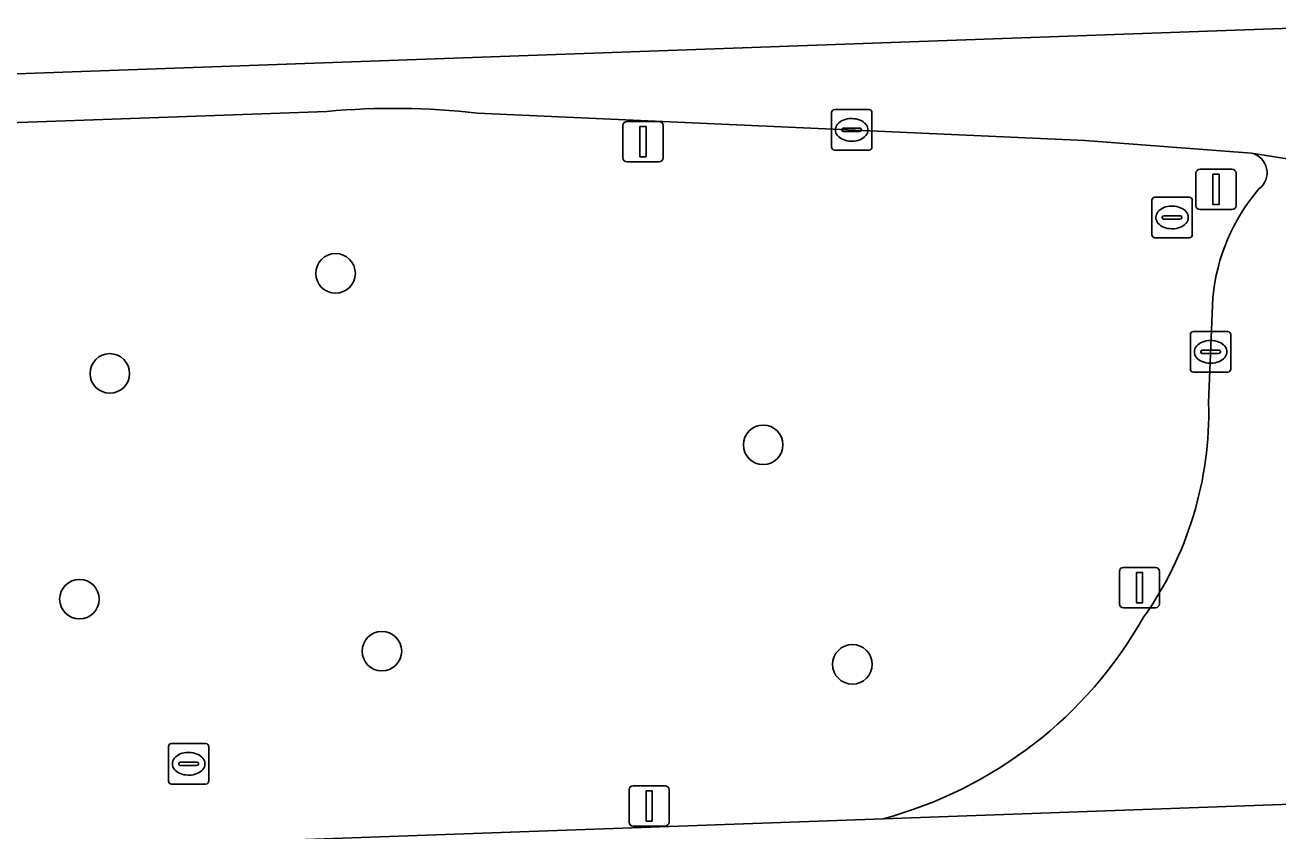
# Model space of a CAD drawing. Extents: x 161084 to 161928, y 385354 to 386522.
# Drawn here: x 161748.12 to 161779.1, y 386498.99 to 386518.91 of the extents above; entities that cross this region are included whole.
import ezdxf

# ---------------------------------------------------------------- set-up
doc = ezdxf.new("R2010")
doc.units = 0
for name, color, linetype in [('IMGEO_Berm_groen', 7, 'Continuous'), ('IMGEO_Boom', 7, 'Continuous'), ('IMGEO_Kolk', 7, 'Continuous'), ('IMGEO_Lichtmast', 7, 'Continuous'), ('IMGEO_OVBaan_gesloten', 7, 'Continuous'), ('IMGEO_Rijbaan_regionaal_gesloten', 7, 'Continuous'), ('IMGEO_Rioolput', 7, 'Continuous'), ('IMGEO_Verkeersbordpaal', 7, 'Continuous')]:
    doc.layers.add(name, color=color, linetype=linetype)

msp = doc.modelspace()

# ---------------------------------------------------------------- linework, layer by layer
at = {"layer": 'IMGEO_Berm_groen'}
for points in [[(161755.586, 386516.776), (161715.639, 386515.35), (161613.668, 386511.71)], [(161778.443, 386515.747), (161774.324, 386516.06), (161759.308, 386516.735)], [(161777.383, 386509.57), (161777.489, 386512.178)], [(161614.397, 386496.707), (161635.779, 386497.478), (161635.871, 386494.504), (161716.318, 386497.389), (161769.346, 386499.291)]]:
    msp.add_lwpolyline(points, dxfattribs=at)
for centre, radius, start, end in [((161757.246, 386498.478), 18.373, 83.555, 95.1827), ((161778.326, 386515.258), 0.503, 11.9591, 76.5332), ((161778.33, 386515.258), 0.499, 306.8411, 11.9719), ((161782.292, 386511.718), 4.825, 139.3931, 174.5351), ((161768.624, 386509.331), 8.762, 324.6415, 1.5645), ((161766.607, 386509.468), 10.539, 285.0604, 330.3839)]:
    msp.add_arc(centre, radius, start, end, dxfattribs=at)
at = {"layer": 'IMGEO_Boom'}
for centre in [(161755.801, 386512.772), (161750.22, 386510.299), (161766.373, 386508.534), (161749.469, 386504.718), (161756.947, 386503.432), (161768.577, 386503.107)]:
    msp.add_circle(centre, 0.489, dxfattribs=at)
at = {"layer": 'IMGEO_Kolk'}
for p, q in [((161768.059, 386515.893), (161768.059, 386516.745)), ((161768.134, 386516.819), (161768.986, 386516.819)), ((161768.547, 386516.599), (161768.572, 386516.599)), ((161769.06, 386516.745), (161769.06, 386515.893)), ((161768.318, 386516.313), (161768.318, 386516.325)), ((161768.756, 386516.276), (161768.358, 386516.276)), ((161768.361, 386516.362), (161768.759, 386516.362)), ((161768.802, 386516.325), (161768.802, 386516.313)), ((161768.57, 386516.039), (161768.545, 386516.039)), ((161768.986, 386515.819), (161768.134, 386515.819)), ((161777.008, 386511.332), (161777.86, 386511.332)), ((161776.933, 386510.406), (161776.933, 386511.258)), ((161777.421, 386511.112), (161777.446, 386511.112)), ((161777.934, 386511.258), (161777.934, 386510.406)), ((161777.192, 386510.826), (161777.192, 386510.838)), ((161777.63, 386510.789), (161777.232, 386510.789)), ((161777.235, 386510.875), (161777.633, 386510.875)), ((161777.676, 386510.838), (161777.676, 386510.826)), ((161777.444, 386510.552), (161777.419, 386510.552)), ((161777.86, 386510.332), (161777.008, 386510.332))]:
    msp.add_line(p, q, dxfattribs=at)
for points in [[(161768.059, 386515.893), (161768.059, 386516.745)], [(161768.134, 386516.819), (161768.986, 386516.819)], [(161769.06, 386516.745), (161769.06, 386515.893)], [(161768.986, 386515.819), (161768.134, 386515.819)], [(161777.008, 386511.332), (161777.86, 386511.332)], [(161776.933, 386510.406), (161776.933, 386511.258)], [(161777.934, 386511.258), (161777.934, 386510.406)], [(161777.86, 386510.332), (161777.008, 386510.332)]]:
    msp.add_lwpolyline(points, dxfattribs=at)
for centre, radius, start, end in [((161768.136, 386516.743), 0.0765, 91.552, 178.448), ((161768.136, 386516.743), 0.0765, 91.552, 178.448), ((161768.984, 386516.743), 0.0765, 1.552, 88.448), ((161768.984, 386516.743), 0.0765, 1.552, 88.448), ((161768.358, 386516.322), 0.0403, 85.8775, 175.7526), ((161768.355, 386516.312), 0.0366, 178.938, 274.7102), ((161768.759, 386516.319), 0.043, 264.8664, 352.4533), ((161768.763, 386516.324), 0.0386, 1.7309, 96.639), ((161768.136, 386515.895), 0.0765, 181.552, 268.448), ((161768.136, 386515.895), 0.0765, 181.552, 268.448), ((161768.984, 386515.895), 0.0765, 271.552, 358.448), ((161768.984, 386515.895), 0.0765, 271.552, 358.448), ((161777.01, 386511.256), 0.0765, 91.552, 178.448), ((161777.01, 386511.256), 0.0765, 91.552, 178.448), ((161777.858, 386511.256), 0.0765, 1.552, 88.448), ((161777.858, 386511.256), 0.0765, 1.552, 88.448), ((161777.232, 386510.835), 0.0403, 85.8775, 175.7526), ((161777.229, 386510.825), 0.0366, 178.938, 274.7102), ((161777.633, 386510.832), 0.043, 264.8664, 352.4533), ((161777.637, 386510.837), 0.0386, 1.7309, 96.639), ((161777.01, 386510.408), 0.0765, 181.552, 268.448), ((161777.01, 386510.408), 0.0765, 181.552, 268.448), ((161777.858, 386510.408), 0.0765, 271.552, 358.448), ((161777.858, 386510.408), 0.0765, 271.552, 358.448)]:
    msp.add_arc(centre, radius, start, end, dxfattribs=at)
for centre, major_axis, ratio, start_param, end_param in [((161768.546, 386516.319), (-0.387, 0.002), 0.722429, 4.712389, 7.853982), ((161768.571, 386516.319), (-0.39, 0.002), 0.717154, 1.570796, 4.712389), ((161777.42, 386510.832), (-0.387, 0.002), 0.722429, 4.712389, 7.853982), ((161777.445, 386510.832), (-0.39, 0.002), 0.717154, 1.570796, 4.712389)]:
    msp.add_ellipse(centre, major_axis=major_axis, ratio=ratio, start_param=start_param, end_param=end_param, dxfattribs=at)
at = {"layer": 'IMGEO_Lichtmast'}
for p, q in [((161762.906, 386515.628), (161762.906, 386516.428)), ((161762.906, 386516.428), (161762.906, 386515.628)), ((161763.006, 386516.528), (161763.796, 386516.528)), ((161763.796, 386516.528), (161763.006, 386516.528)), ((161763.896, 386516.428), (161763.896, 386515.628)), ((161763.896, 386515.628), (161763.896, 386516.428)), ((161763.796, 386515.528), (161763.006, 386515.528)), ((161763.006, 386515.528), (161763.796, 386515.528)), ((161775.18, 386504.604), (161775.18, 386505.404)), ((161775.18, 386505.404), (161775.18, 386504.604)), ((161775.28, 386505.504), (161776.07, 386505.504)), ((161776.07, 386505.504), (161775.28, 386505.504)), ((161776.17, 386505.404), (161776.17, 386504.604)), ((161776.17, 386504.604), (161776.17, 386505.404)), ((161776.07, 386504.504), (161775.28, 386504.504)), ((161775.28, 386504.504), (161776.07, 386504.504)), ((161763.056, 386499.206), (161763.056, 386500.006)), ((161763.056, 386500.006), (161763.056, 386499.206)), ((161763.156, 386500.106), (161763.946, 386500.106)), ((161763.946, 386500.106), (161763.156, 386500.106)), ((161764.046, 386500.006), (161764.046, 386499.206)), ((161764.046, 386499.206), (161764.046, 386500.006)), ((161763.946, 386499.106), (161763.156, 386499.106)), ((161763.156, 386499.106), (161763.946, 386499.106))]:
    msp.add_line(p, q, dxfattribs=at)
for points in [[(161763.326, 386516.403), (161763.476, 386516.403), (161763.476, 386515.653), (161763.326, 386515.653), (161763.326, 386516.403)], [(161775.6, 386505.379), (161775.75, 386505.379), (161775.75, 386504.629), (161775.6, 386504.629), (161775.6, 386505.379)], [(161763.476, 386499.981), (161763.626, 386499.981), (161763.626, 386499.231), (161763.476, 386499.231), (161763.476, 386499.981)]]:
    msp.add_lwpolyline(points, dxfattribs=at)
for centre, start, end in [((161763.006, 386516.428), 90, 180), ((161763.006, 386516.428), 90, 180), ((161763.796, 386516.428), 0, 90), ((161763.796, 386516.428), 360, 90), ((161763.006, 386515.628), 180, 270), ((161763.006, 386515.628), 180, 270), ((161763.796, 386515.628), 270, 0), ((161763.796, 386515.628), 270, 0), ((161775.28, 386505.404), 90, 180), ((161775.28, 386505.404), 90, 180), ((161776.07, 386505.404), 0, 90), ((161776.07, 386505.404), 360, 90), ((161775.28, 386504.604), 180, 270), ((161775.28, 386504.604), 180, 270), ((161776.07, 386504.604), 270, 0), ((161776.07, 386504.604), 270, 0), ((161763.156, 386500.006), 90, 180), ((161763.156, 386500.006), 90, 180), ((161763.946, 386500.006), 0, 90), ((161763.946, 386500.006), 360, 90), ((161763.156, 386499.206), 180, 270), ((161763.156, 386499.206), 180, 270), ((161763.946, 386499.206), 270, 0), ((161763.946, 386499.206), 270, 0)]:
    msp.add_arc(centre, 0.1, start, end, dxfattribs=at)
at = {"layer": 'IMGEO_OVBaan_gesloten'}
msp.add_lwpolyline([(161869.118, 386498.87), (161869.088, 386502.145), (161865.636, 386502.078), (161818.448, 386501.002), (161781.483, 386499.728), (161769.346, 386499.291), (161716.318, 386497.389), (161635.871, 386494.504), (161614.476, 386493.735), (161610.593, 386493.594), (161514.156, 386490.147), (161514.225, 386486.399), (161540.956, 386487.327), (161632.308, 386490.629), (161783, 386495.974)], close=True, dxfattribs=at)
at = {"layer": 'IMGEO_Rijbaan_regionaal_gesloten'}
for points in [[(161759.308, 386516.735), (161774.324, 386516.06), (161778.443, 386515.747), (161792.135, 386513.569), (161792.896, 386513.379), (161811.505, 386511.978), (161837.5, 386511.046), (161853.008, 386510.49), (161868.801, 386510.094), (161868.796, 386513.304), (161827.9, 386514.799), (161812.062, 386515.267), (161798.737, 386516.675), (161786.794, 386518.556), (161781.499, 386518.91), (161558.33, 386510.912), (161555.079, 386510.796)], [(161583.88, 386510.715), (161607.972, 386511.502), (161609.942, 386511.646), (161613.668, 386511.71), (161715.639, 386515.35), (161755.586, 386516.776)], [(161792.896, 386513.379), (161792.135, 386513.569), (161778.443, 386515.747)], [(161777.489, 386512.178), (161777.383, 386509.57)], [(161769.346, 386499.291), (161781.483, 386499.728)]]:
    msp.add_lwpolyline(points, dxfattribs=at)
for centre, radius, start, end in [((161757.246, 386498.478), 18.373, 83.555, 95.1827), ((161778.326, 386515.258), 0.503, 11.9591, 76.5332), ((161778.33, 386515.258), 0.499, 306.8411, 11.9719), ((161782.292, 386511.718), 4.825, 139.3931, 174.5351), ((161768.624, 386509.331), 8.762, 324.6415, 1.5645), ((161766.607, 386509.468), 10.539, 285.0604, 330.3839)]:
    msp.add_arc(centre, radius, start, end, dxfattribs=at)
at = {"layer": 'IMGEO_Rioolput'}
for p, q in [((161775.98, 386513.728), (161775.98, 386514.58)), ((161776.055, 386514.654), (161776.907, 386514.654)), ((161776.468, 386514.434), (161776.493, 386514.434)), ((161776.981, 386514.58), (161776.981, 386513.728)), ((161776.239, 386514.148), (161776.239, 386514.16)), ((161776.677, 386514.111), (161776.279, 386514.111)), ((161776.282, 386514.197), (161776.68, 386514.197)), ((161776.723, 386514.16), (161776.723, 386514.148)), ((161776.491, 386513.874), (161776.466, 386513.874)), ((161776.907, 386513.654), (161776.055, 386513.654)), ((161751.668, 386500.222), (161751.668, 386501.074)), ((161751.743, 386501.148), (161752.595, 386501.148)), ((161752.669, 386501.074), (161752.669, 386500.222)), ((161752.156, 386500.928), (161752.181, 386500.928)), ((161751.927, 386500.642), (161751.927, 386500.654)), ((161752.365, 386500.605), (161751.967, 386500.605)), ((161751.97, 386500.691), (161752.368, 386500.691)), ((161752.411, 386500.654), (161752.411, 386500.642)), ((161752.595, 386500.148), (161751.743, 386500.148)), ((161752.179, 386500.368), (161752.154, 386500.368))]:
    msp.add_line(p, q, dxfattribs=at)
for points in [[(161775.98, 386513.728), (161775.98, 386514.58)], [(161776.055, 386514.654), (161776.907, 386514.654)], [(161776.981, 386514.58), (161776.981, 386513.728)], [(161776.907, 386513.654), (161776.055, 386513.654)], [(161751.668, 386500.222), (161751.668, 386501.074)], [(161751.743, 386501.148), (161752.595, 386501.148)], [(161752.669, 386501.074), (161752.669, 386500.222)], [(161752.595, 386500.148), (161751.743, 386500.148)]]:
    msp.add_lwpolyline(points, dxfattribs=at)
for centre, radius, start, end in [((161776.057, 386514.578), 0.0765, 91.552, 178.448), ((161776.057, 386514.578), 0.0765, 91.552, 178.448), ((161776.905, 386514.578), 0.0765, 1.552, 88.448), ((161776.905, 386514.578), 0.0765, 1.552, 88.448), ((161776.279, 386514.157), 0.0403, 85.8775, 175.7526), ((161776.276, 386514.147), 0.0366, 178.938, 274.7102), ((161776.68, 386514.154), 0.043, 264.8664, 352.4533), ((161776.684, 386514.159), 0.0386, 1.7309, 96.639), ((161776.057, 386513.73), 0.0765, 181.552, 268.448), ((161776.057, 386513.73), 0.0765, 181.552, 268.448), ((161776.905, 386513.73), 0.0765, 271.552, 358.448), ((161776.905, 386513.73), 0.0765, 271.552, 358.448), ((161751.745, 386501.072), 0.0765, 91.552, 178.448), ((161751.745, 386501.072), 0.0765, 91.552, 178.448), ((161752.593, 386501.072), 0.0765, 1.552, 88.448), ((161752.593, 386501.072), 0.0765, 1.552, 88.448), ((161751.967, 386500.651), 0.0403, 85.8775, 175.7526), ((161751.964, 386500.641), 0.0366, 178.938, 274.7102), ((161752.368, 386500.648), 0.043, 264.8664, 352.4533), ((161752.372, 386500.653), 0.0386, 1.7309, 96.639), ((161751.745, 386500.224), 0.0765, 181.552, 268.448), ((161751.745, 386500.224), 0.0765, 181.552, 268.448), ((161752.593, 386500.224), 0.0765, 271.552, 358.448), ((161752.593, 386500.224), 0.0765, 271.552, 358.448)]:
    msp.add_arc(centre, radius, start, end, dxfattribs=at)
for centre, major_axis, ratio, start_param, end_param in [((161776.467, 386514.154), (-0.387, 0.002), 0.722429, 4.712389, 7.853982), ((161776.492, 386514.154), (-0.39, 0.002), 0.717154, 1.570796, 4.712389), ((161752.155, 386500.648), (-0.387, 0.002), 0.722429, 4.712389, 7.853982), ((161752.18, 386500.648), (-0.39, 0.002), 0.717154, 1.570796, 4.712389)]:
    msp.add_ellipse(centre, major_axis=major_axis, ratio=ratio, start_param=start_param, end_param=end_param, dxfattribs=at)
at = {"layer": 'IMGEO_Verkeersbordpaal'}
for p, q in [((161777.172, 386515.348), (161777.962, 386515.348)), ((161777.962, 386515.348), (161777.172, 386515.348)), ((161777.072, 386514.448), (161777.072, 386515.248)), ((161777.072, 386515.248), (161777.072, 386514.448)), ((161778.062, 386515.248), (161778.062, 386514.448)), ((161778.062, 386514.448), (161778.062, 386515.248)), ((161777.962, 386514.348), (161777.172, 386514.348)), ((161777.172, 386514.348), (161777.962, 386514.348))]:
    msp.add_line(p, q, dxfattribs=at)
msp.add_lwpolyline([(161777.492, 386515.223), (161777.642, 386515.223), (161777.642, 386514.473), (161777.492, 386514.473), (161777.492, 386515.223)], dxfattribs=at)
for centre, start, end in [((161777.172, 386515.248), 90, 180), ((161777.172, 386515.248), 90, 180), ((161777.962, 386515.248), 0, 90), ((161777.962, 386515.248), 360, 90), ((161777.172, 386514.448), 180, 270), ((161777.172, 386514.448), 180, 270), ((161777.962, 386514.448), 270, 0), ((161777.962, 386514.448), 270, 0)]:
    msp.add_arc(centre, 0.1, start, end, dxfattribs=at)

doc.saveas('drawing.dxf')
